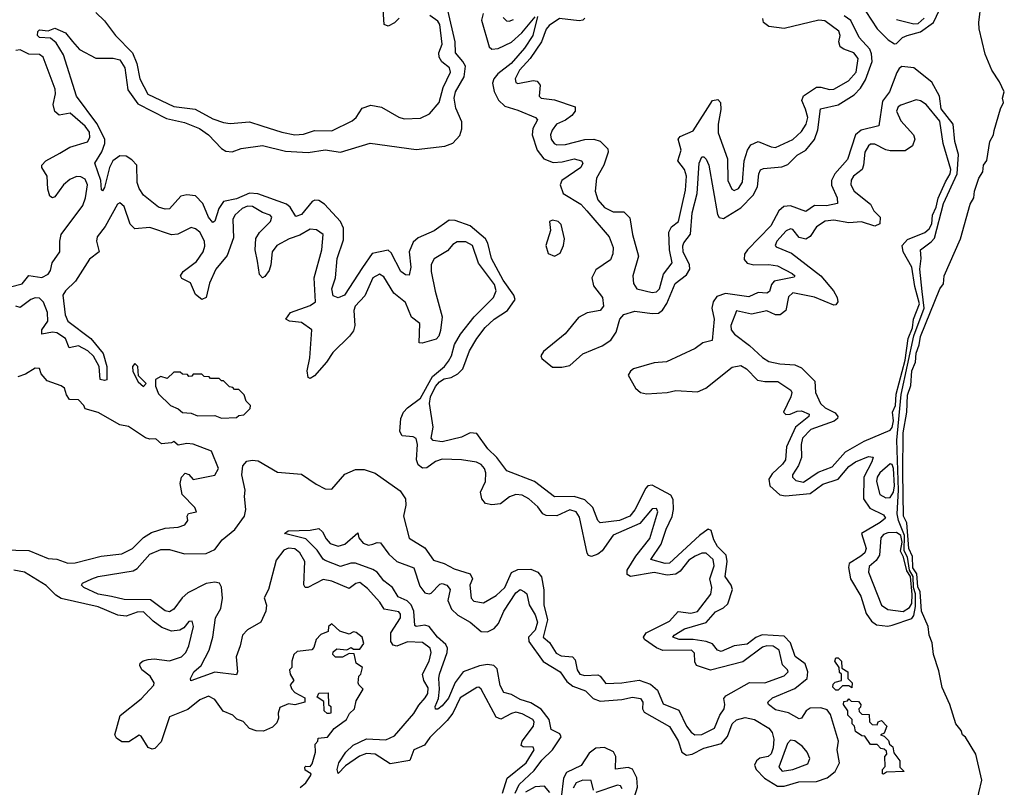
# Model space of a CAD drawing. Extents: x 2494118 to 2687960, y 757339 to 915227.
# Tile 348 of 364: x 2658453 to 2663003, y 882812 to 886357. Entities that reach past the tile are written whole.
import ezdxf

# ---------------------------------------------------------------- set-up
doc = ezdxf.new("R2010")
doc.units = 0

msp = doc.modelspace()

# ---------------------------------------------------------------- linework, layer by layer
at = {"layer": '0CON20XD'}
for points in [[(2662363.3, 886395), (2662416, 886316), (2662466.2, 886265), (2662495, 886246.7), (2662505, 886247.5), (2662532.9, 886275), (2662554.3, 886285), (2662615, 886301.3), (2662674.9, 886345.1), (2662717.3, 886432.7)], [(2662871.8, 882728.2), (2662899.5, 882845), (2662870.8, 882965), (2662824.1, 883044.1), (2662810, 883055), (2662803.8, 883075), (2662779.2, 883105), (2662750.6, 883195), (2662715, 883273.3), (2662700, 883350), (2662675, 883426), (2662669.9, 883479.9), (2662655, 883514.4), (2662651.5, 883555), (2662620.4, 883625), (2662614.5, 883714.5), (2662602.6, 883737.4), (2662598.5, 883798.5), (2662580.9, 883825), (2662578.2, 883878.2), (2662561.8, 883915), (2662552.9, 884032.9), (2662537.5, 884065), (2662534.4, 884264.4), (2662535, 884450), (2662551.9, 884545), (2662555, 884622.5), (2662571.6, 884668.4), (2662575, 884735.7), (2662592, 884775), (2662595, 884817.5), (2662609.1, 884855), (2662615, 884893.8), (2662705, 885114), (2662721.8, 885138.2), (2662725.6, 885175), (2662800, 885345), (2662844.6, 885505), (2662862.1, 885535), (2662865.4, 885565), (2662885.5, 885625), (2662903.1, 885655), (2662906.4, 885685), (2662922.4, 885707.6), (2662935.6, 885795), (2662952.2, 885825), (2662955.6, 885845), (2662984.6, 885945), (2662999.2, 885975), (2662994.3, 885995), (2663002.9, 886025), (2662980.9, 886070.9), (2662944.6, 886124.6), (2662915, 886197.5), (2662886, 886315), (2662884.5, 886345), (2662895.9, 886434.1)], [(2661009.1, 883279.1), (2661067.3, 883257.3), (2661102.8, 883222.8), (2661135, 883210.3), (2661235, 883217.3), (2661285, 883229), (2661321.5, 883221.5), (2661331.8, 883205), (2661331.6, 883175), (2661339, 883159), (2661455, 883092.9), (2661496.1, 883026.1), (2661512.1, 882975), (2661535, 882960.7), (2661560.5, 882965), (2661615, 882993.4), (2661695.4, 883014.6), (2661723.1, 883046.9), (2661745.3, 883105), (2661765.8, 883124.2), (2661805, 883134.1), (2661849.2, 883125), (2661914.7, 883085), (2661930.3, 883065), (2661938, 883035), (2661934.8, 882995), (2661925, 882966.2), (2661912.3, 882955), (2661873.8, 882946.2), (2661857.4, 882935), (2661848.3, 882915), (2661855.7, 882895), (2661895.2, 882855), (2661955, 882816.7), (2661985, 882817.2), (2662052.7, 882837.3), (2662135, 882838.5), (2662183.7, 882856.3), (2662220.8, 882885), (2662241.9, 882925), (2662230.5, 882985), (2662236.3, 883025), (2662199, 883149), (2662185, 883170.2), (2662155, 883178.9), (2662105, 883177.5), (2662086.6, 883165), (2662065, 883131.3), (2662055, 883128.4), (2662005, 883155.7), (2661945, 883169.8), (2661912.7, 883195), (2661909.5, 883205), (2661930.9, 883225), (2662035, 883269), (2662091.8, 883315), (2662094.8, 883345.2), (2662082.8, 883382.8), (2662036.5, 883416.5), (2662015, 883480), (2661985, 883510.6), (2661884.2, 883515.8), (2661855.3, 883504.7), (2661815, 883473.4), (2661755, 883465.7), (2661695, 883439.8), (2661677.5, 883445), (2661655, 883474.1), (2661625.1, 883485.1), (2661565, 883494.1), (2661500, 883495), (2661471.8, 883505), (2661477.5, 883515), (2661525, 883544.1), (2661625, 883573.2), (2661667.8, 883622.2), (2661705, 883641), (2661725, 883659.6), (2661746.5, 883725), (2661741.4, 883745), (2661712.8, 883785), (2661721.8, 883855), (2661717.6, 883885), (2661678.1, 883925), (2661661.2, 883955), (2661648, 883998), (2661635, 884003.6), (2661595, 883975.2), (2661455, 883847.6), (2661435, 883845.5), (2661369.6, 883865), (2661417, 883935), (2661440.2, 884005), (2661467.8, 884062.2), (2661474.3, 884095), (2661472, 884142), (2661462.1, 884162.1), (2661375, 884207.3), (2661356.2, 884203.8), (2661346.6, 884193.4), (2661295, 884093.8), (2661272.3, 884065), (2661225, 884044.2), (2661135, 884034.3), (2661124.6, 884045), (2661102.1, 884105), (2661065, 884140), (2661015, 884155.7), (2660923.6, 884153.6), (2660831.8, 884225), (2660704, 884274), (2660657.8, 884335), (2660616.4, 884375), (2660565, 884446.7), (2660535, 884450), (2660495, 884430), (2660405, 884407.1), (2660363.2, 884413.2), (2660354.3, 884425), (2660364.1, 884475), (2660346.1, 884585), (2660350.9, 884615), (2660375, 884663.8), (2660392.5, 884685), (2660415, 884698), (2660447.1, 884705), (2660478.1, 884721.9), (2660500.7, 884745), (2660531.6, 884828.4), (2660565.2, 884885), (2660604.4, 884935.6), (2660645.4, 884974.6), (2660707.1, 885015), (2660742.9, 885065), (2660736.4, 885085), (2660686.9, 885155), (2660633.2, 885255), (2660616.1, 885325), (2660605.7, 885345), (2660533.9, 885405), (2660465, 885429.8), (2660438, 885432), (2660368.4, 885381.6), (2660295, 885349.8), (2660270.6, 885329.4), (2660253, 885285), (2660260.9, 885215), (2660252.1, 885177.9), (2660235, 885178.8), (2660213.8, 885193.8), (2660170, 885280), (2660155, 885293.5), (2660082.3, 885277.7), (2660037.1, 885212.9), (2659953.8, 885085), (2659925, 885073.1), (2659901.3, 885081.3), (2659894.7, 885115), (2659912, 885165), (2659919.8, 885255), (2659949.4, 885340.6), (2659948.8, 885395), (2659935.5, 885425), (2659861.6, 885505), (2659835, 885522.3), (2659816.3, 885523.7), (2659805, 885517.9), (2659755, 885457.5), (2659728.2, 885448.2), (2659702.3, 885492.3), (2659685.8, 885505.8), (2659553.1, 885553.1), (2659515, 885555.8), (2659455, 885529.5), (2659395, 885517.4), (2659372.4, 885485), (2659355, 885426.2), (2659345, 885420), (2659325, 885445.7), (2659298.9, 885508.9), (2659265, 885543.6), (2659225, 885548.8), (2659198.3, 885541.7), (2659145, 885483.8), (2659125, 885481.8), (2659095, 885490.9), (2659025, 885547.1), (2659005, 885577.5), (2658996.2, 885605), (2658994.2, 885685), (2658970.8, 885710.8), (2658945, 885727.8), (2658915, 885729.3), (2658883.7, 885706.3), (2658867.3, 885675), (2658845, 885582), (2658835, 885566.7), (2658831.2, 885571.2), (2658827.3, 885615), (2658800.8, 885695), (2658832.1, 885747.9), (2658846.1, 885785), (2658845.9, 885805.9), (2658808.7, 885878.7), (2658714.7, 886005), (2658654.6, 886194.6), (2658620.7, 886250.7), (2658595, 886271.8), (2658545, 886274.8), (2658535.5, 886285), (2658536.9, 886303.1), (2658545, 886310), (2658585, 886306.2), (2658615, 886318.8), (2658665, 886296.7), (2658696.4, 886256.4), (2658729.5, 886219.5), (2658805, 886179.2), (2658885, 886179.4), (2658915, 886172.1), (2658939.1, 886135), (2658952.8, 886032.8), (2658999.4, 885969.4), (2659131.8, 885901.8), (2659215, 885883.1), (2659284.1, 885855), (2659325.8, 885825.8), (2659385, 885762.1), (2659405, 885749.6), (2659435, 885747.7), (2659476.8, 885763.2), (2659574.3, 885775.7), (2659680.7, 885750.7), (2659785.6, 885744.4), (2659863.8, 885756.2), (2659935, 885745.3), (2660072.2, 885787.8), (2660285, 885757.9), (2660416.8, 885773.2), (2660455, 885787.5), (2660486.9, 885823.1), (2660496.7, 885853.3), (2660496.2, 885885), (2660468.4, 885948.4), (2660460.7, 885995), (2660466.4, 886025), (2660506.8, 886093.2), (2660512.5, 886142.5), (2660501.2, 886165), (2660466.7, 886205), (2660465.2, 886255), (2660431, 886401)], [(2658805, 886391.2), (2658845, 886351.8), (2658895.9, 886285), (2658973.8, 886205), (2658994.4, 886154.4), (2659007.8, 886085), (2659045, 886013.3), (2659165, 885956), (2659264.4, 885944.4), (2659345, 885900), (2659395, 885881.9), (2659425, 885878.4), (2659515, 885885.3), (2659572.2, 885867.8), (2659665, 885838.1), (2659725, 885826.1), (2659765, 885828.8), (2659815, 885846), (2659895, 885844.8), (2659989.6, 885890.4), (2660007, 885905), (2660035, 885949.1), (2660075, 885963.4), (2660125, 885954), (2660205, 885907.3), (2660229.6, 885899.6), (2660305, 885903.3), (2660347, 885923), (2660390.7, 885975), (2660410.5, 886045), (2660444.4, 886115), (2660438.8, 886135), (2660403.3, 886163.3), (2660390.7, 886185), (2660390.5, 886205), (2660404.5, 886245), (2660394.8, 886335), (2660385, 886350.7), (2660347.5, 886377.5)], [(2660206.1, 886365), (2660185, 886343), (2660155, 886327.8), (2660137.7, 886335), (2660133.3, 886405)], [(2660594.4, 886385.6), (2660586.4, 886355), (2660621.8, 886231.8), (2660635, 886220.6), (2660664.4, 886225), (2660725.7, 886254.3), (2660772.9, 886297.1), (2660835, 886370)], [(2660845, 886372.5), (2660823.7, 886285), (2660785, 886226.4), (2660724, 886155), (2660662.4, 886107.6), (2660643.5, 886085), (2660638.5, 886065), (2660645.9, 886025.9), (2660665.1, 885985.1), (2660695, 885958.1), (2660755, 885939.2), (2660836, 885905), (2660845.4, 885895.5), (2660823.8, 885855), (2660821.7, 885825), (2660844.5, 885755.5), (2660874.8, 885714.8), (2660918.6, 885698.6), (2660959.5, 885700.5), (2661015, 885714.6), (2661049.4, 885705), (2661055.4, 885695), (2661046.2, 885675), (2660958, 885615), (2660950.5, 885595), (2660965, 885554.8), (2661045.6, 885505.6), (2661073.2, 885475), (2661177.5, 885355), (2661194.7, 885305), (2661193.2, 885276.8), (2661182.3, 885247.7), (2661115, 885202.7), (2661096.6, 885165), (2661105, 885128.5), (2661145.4, 885075), (2661150, 885035), (2661135, 885014.7), (2661075, 885003.9), (2661035, 884981.9), (2660974.1, 884905.9), (2660873.2, 884825), (2660861.2, 884805), (2660865, 884793.3), (2660915, 884753.2), (2660957.9, 884752.1), (2660995, 884760.6), (2661055.4, 884814.6), (2661145, 884850.6), (2661185, 884878), (2661209.5, 884915), (2661226.3, 884973.7), (2661245, 884995.3), (2661295, 885011), (2661375, 885000), (2661405, 885001.6), (2661423.9, 885016.1), (2661442.9, 885047), (2661481.3, 885138.7), (2661535, 885179.5), (2661550.4, 885205), (2661548.8, 885225), (2661519.5, 885285), (2661517.6, 885312.4), (2661522.5, 885327.5), (2661552.8, 885367.2), (2661560.4, 885465), (2661583, 885555), (2661593.1, 885695), (2661605, 885723.3), (2661615, 885724), (2661625, 885714), (2661637.1, 885685), (2661677.9, 885458), (2661685, 885444.6), (2661705, 885438.7), (2661785, 885489), (2661842.6, 885547.4), (2661862.4, 885585), (2661867.9, 885645), (2661875.8, 885664.2), (2661889.7, 885670.3), (2661975, 885678.1), (2662001.8, 885688.2), (2662045, 885731.8), (2662085.4, 885754.6), (2662125, 885803.9), (2662141.3, 885848.7), (2662153.9, 885946.1), (2662235, 885964.2), (2662309.7, 886010.3), (2662338.5, 886041.5), (2662360.9, 886079.1), (2662391.5, 886165), (2662389.5, 886199.5), (2662381, 886221), (2662331.5, 886275), (2662293.8, 886353.8), (2662262.5, 886375)], [(2660687.1, 886367.1), (2660702.8, 886352.8), (2660715, 886350), (2660735, 886358.9)], [(2661063.8, 886365), (2661055.5, 886355), (2661037.7, 886352.3), (2660946.7, 886363.3), (2660899.5, 886330.5), (2660886.1, 886313.9), (2660864.2, 886255), (2660811.5, 886178.5), (2660763.3, 886125), (2660743.2, 886085), (2660745, 886068), (2660755, 886062.7), (2660825, 886077.1), (2660844.1, 886074.1), (2660857.7, 886055), (2660853.8, 886005), (2660862.9, 885995), (2660925, 885986.8), (2661020, 885955), (2661019.7, 885935), (2661004.8, 885915), (2660975, 885892.7), (2660933.8, 885875), (2660913.3, 885846.7), (2660906.2, 885825), (2660908.8, 885805), (2660922.5, 885785), (2660935, 885779.5), (2660975, 885781.4), (2661065, 885803.8), (2661105.6, 885805.6), (2661135, 885795.9), (2661170.9, 885760.9), (2661172.3, 885745), (2661151.5, 885685), (2661118.8, 885625), (2661111.5, 885565), (2661123.8, 885525), (2661155, 885490.5), (2661195, 885470.3), (2661245, 885470.7), (2661272.7, 885442.7), (2661284.1, 885365), (2661312.9, 885265), (2661285.8, 885175), (2661289.3, 885139.3), (2661305, 885113.8), (2661375, 885096.9), (2661395, 885100.8), (2661409.5, 885115), (2661428.4, 885181.6), (2661468.4, 885235), (2661455.2, 885295), (2661453.3, 885376.7), (2661465, 885400), (2661496.7, 885425), (2661512.4, 885495), (2661529.4, 885570.6), (2661534.1, 885635), (2661524.8, 885665), (2661494.7, 885705), (2661509.7, 885755), (2661495.3, 885805), (2661505, 885817.6), (2661565, 885843.7), (2661654.6, 885985), (2661679.5, 885989.5), (2661691.3, 885975), (2661693.2, 885943.2), (2661680.9, 885875), (2661680.4, 885835), (2661723.6, 885715), (2661725.4, 885615), (2661743.6, 885575), (2661755, 885567.8), (2661775, 885577.5), (2661792.6, 885607.4), (2661800.2, 885705), (2661815.8, 885754.2), (2661830.9, 885779.1), (2661865, 885794.7), (2661925, 885770), (2661945, 885767.9), (2662025, 885804.8), (2662065, 885840.6), (2662086.5, 885875), (2662094.2, 885905), (2662084.6, 885944.6), (2662067.1, 885985), (2662074.5, 886005.5), (2662135, 886045.7), (2662155, 886046.5), (2662195, 886034.8), (2662215, 886036.9), (2662283.5, 886075), (2662318.8, 886115), (2662327.9, 886177.9), (2662308, 886205), (2662261, 886221), (2662245, 886232.7), (2662238.9, 886255), (2662244.8, 886285), (2662237.9, 886305), (2662172.8, 886352.8), (2662145, 886354.8), (2661985, 886317.4), (2661915, 886325.9), (2661890, 886345), (2661887, 886363)], [(2662505, 886358.8), (2662585, 886337.6), (2662605, 886340.5), (2662633, 886365)], [(2658355, 885109.7), (2658465, 885137.5), (2658495, 885175.5), (2658555, 885166.8), (2658585, 885182.3), (2658595, 885198.9), (2658602.6, 885235), (2658638.7, 885285), (2658638, 885335), (2658644.4, 885365), (2658745, 885498.7), (2658757.7, 885535), (2658765.9, 885595), (2658755, 885620.3), (2658735, 885631.3), (2658715, 885632.9), (2658685, 885620), (2658655.6, 885595), (2658615, 885539.7), (2658604.1, 885534.1), (2658591.7, 885541.7), (2658582.6, 885575), (2658580.6, 885635), (2658554.6, 885675), (2658555.4, 885685), (2658574.2, 885705.8), (2658639, 885741), (2658685, 885768.1), (2658766.1, 885793.9), (2658777.4, 885812.6), (2658775, 885837.9), (2658755, 885866), (2658686, 885926), (2658635, 885916.4), (2658615, 885933.2), (2658607, 885965), (2658618.4, 886015), (2658617, 886037), (2658561.9, 886185), (2658545, 886196.2), (2658495, 886198.1), (2658455, 886218.4), (2658435, 886215.7)], [(2662464.2, 883555.8), (2662485, 883560.3), (2662575, 883591.4), (2662585, 883605.3), (2662592.6, 883647.4), (2662592.2, 883705), (2662583.6, 883735), (2662581.7, 883785), (2662564.2, 883815), (2662555.6, 883875), (2662540, 883905), (2662540.9, 883975), (2662513.6, 884045), (2662508.4, 884075), (2662514.1, 884185), (2662506.1, 884415), (2662525.7, 884625.7), (2662585, 884897.4), (2662632.6, 885025), (2662622.8, 885102.8), (2662612.9, 885205), (2662619.3, 885255), (2662615.2, 885294.8), (2662665, 885330.8), (2662680.9, 885349.1), (2662721.9, 885508.1), (2662784.8, 885645.2), (2662791.9, 885735), (2662774.2, 885795), (2662765.8, 885875), (2662710.4, 885945), (2662703.6, 886005), (2662668.3, 886068.3), (2662585.5, 886135.5), (2662529.2, 886140.8), (2662517.2, 886132.8), (2662506.4, 886113.6), (2662472.5, 886025), (2662439.4, 885980.6), (2662422.7, 885867.3), (2662342.1, 885847.9), (2662315, 885825.4), (2662278.4, 885711.6), (2662219, 885645), (2662204.3, 885615), (2662203.7, 885593.7), (2662230.7, 885535), (2662231.5, 885508.5), (2662181.5, 885498.5), (2662125, 885499.6), (2662085, 885471.8), (2662015, 885497.7), (2661983.8, 885495), (2661961, 885475), (2661924.4, 885405), (2661815.7, 885295), (2661802.7, 885275), (2661800.5, 885250.5), (2661815, 885233.2), (2661845.2, 885225.2), (2661915, 885227.4), (2661955, 885220.2), (2662022.7, 885185), (2662035.4, 885175), (2662031.4, 885168.5), (2661939.5, 885150.5), (2661927, 885135), (2661917.2, 885102.8), (2661905.8, 885095), (2661865, 885097.5), (2661822.2, 885077.8), (2661715, 885092.9), (2661675, 885078.7), (2661657.3, 885055), (2661651.7, 885025), (2661662.8, 884975), (2661652.1, 884875), (2661610, 884865), (2661575, 884838.8), (2661442.5, 884777.5), (2661385, 884773.1), (2661289.4, 884745), (2661275, 884733.6), (2661265.2, 884715), (2661299.1, 884655), (2661321.1, 884635), (2661348.8, 884628.8), (2661444.9, 884635.1), (2661485, 884645.3), (2661585, 884638.9), (2661623.8, 884656.2), (2661745, 884752.5), (2661785, 884759.7), (2661810.8, 884745), (2661863.1, 884693.1), (2661896.2, 884686.2), (2661956.3, 884686.3), (2662016.5, 884646.5), (2662020.9, 884635), (2662016.8, 884615), (2661982.9, 884545), (2661993.4, 884533.4), (2662013.8, 884536.2), (2662045, 884549.5), (2662065, 884550.9), (2662100.4, 884535), (2662100, 884525), (2662038.7, 884475), (2661996.8, 884385), (2661991.4, 884325), (2661977.8, 884305), (2661929.5, 884260.5), (2661914.2, 884235.8), (2661919.4, 884205), (2661965, 884163.1), (2661991.6, 884158.4), (2662105, 884169.1), (2662165, 884212.9), (2662234.6, 884235.4), (2662285, 884293.6), (2662314.9, 884315.1), (2662375, 884340.4), (2662396.3, 884336.3), (2662390.9, 884315), (2662353.8, 884245), (2662351.9, 884145), (2662382.1, 884102.1), (2662445, 884070), (2662453.6, 884055), (2662429.6, 884035), (2662343.3, 883985), (2662364.4, 883915), (2662357.9, 883895), (2662340.3, 883879.7), (2662285.3, 883845), (2662282.2, 883827.8), (2662292.5, 883775), (2662340.6, 883695), (2662364.1, 883614.1), (2662388.9, 883578.9), (2662412.4, 883562.5), (2662464.2, 883555.8)], [(2662075, 884222.1), (2662142.3, 884267.7), (2662207, 884293), (2662268.6, 884361.4), (2662355, 884410.5), (2662475, 884461.6), (2662485, 884474.6), (2662490.4, 884505), (2662486.4, 884545), (2662499.9, 884575), (2662502.6, 884627.4), (2662544.5, 884785), (2662559, 884885), (2662579, 884935), (2662583.5, 884975), (2662610.3, 885045), (2662589.7, 885125), (2662576, 885215), (2662535.6, 885285), (2662531.4, 885315), (2662555, 885342.9), (2662635, 885374.8), (2662655, 885391.2), (2662668.5, 885415), (2662671.3, 885455), (2662687.9, 885492.1), (2662697.1, 885532.9), (2662730.7, 885609.3), (2662753.1, 885645), (2662755.3, 885665), (2662719.8, 885785), (2662705, 885889.1), (2662641.6, 885965), (2662615, 885983.1), (2662595, 885986.9), (2662525, 885963.1), (2662512.5, 885955), (2662504.4, 885935.6), (2662525, 885890), (2662583.8, 885825), (2662589.1, 885805), (2662578.9, 885775), (2662545, 885752.5), (2662475, 885752.3), (2662455, 885756.2), (2662405, 885783.2), (2662385, 885782.2), (2662374.8, 885775.1), (2662358.8, 885745), (2662352.9, 885685), (2662345.3, 885665), (2662306.2, 885635), (2662295, 885616.9), (2662294.3, 885595), (2662309.1, 885565), (2662383.8, 885505), (2662400.6, 885475), (2662429.4, 885445), (2662427.5, 885415), (2662405, 885403.8), (2662343.2, 885423.2), (2662285, 885418.9), (2662215, 885432.2), (2662175, 885426.2), (2662135, 885400.9), (2662105, 885356.5), (2662085, 885343.8), (2662055, 885351.1), (2662025, 885387.8), (2662015, 885392.2), (2661995, 885381.8), (2661951.8, 885335), (2661943.3, 885315), (2661948.7, 885308.7), (2662019, 885279), (2662155.1, 885175.1), (2662212.8, 885105), (2662230, 885075), (2662233.1, 885055), (2662225, 885040.8), (2662215, 885039.4), (2662125, 885076.5), (2662025, 885095.9), (2662005, 885078), (2661993.2, 885015), (2661966.4, 884993.6), (2661945, 884993.7), (2661905, 885013.2), (2661835, 884997.6), (2661765, 885012.5), (2661739.3, 884945), (2661740.7, 884925), (2661755.5, 884905), (2661825, 884852.5), (2661885, 884796.5), (2661915, 884779.3), (2661965, 884767.8), (2662035, 884763.7), (2662065, 884749.2), (2662128, 884688), (2662130, 884635), (2662153.9, 884585), (2662175.3, 884565), (2662221.2, 884541.2), (2662232.9, 884525), (2662231.8, 884515), (2662217, 884503), (2662109.2, 884465), (2662070.9, 884425), (2662064.8, 884395), (2662065.2, 884335), (2662051.1, 884298.9), (2662024.1, 884255), (2662024.8, 884244.8), (2662039.5, 884229.5), (2662075, 884222.1)], [(2659995, 884921.1), (2659976.7, 884895), (2659899.4, 884820.6), (2659870.3, 884775), (2659815, 884711.8), (2659795, 884700.8), (2659786.7, 884705), (2659781.8, 884735), (2659794.4, 884795.6), (2659803.2, 884925), (2659755, 884958.3), (2659700, 884965), (2659682, 884975), (2659705, 885005.3), (2659795, 885037), (2659819.4, 885055), (2659813.8, 885165), (2659849.8, 885295), (2659854.5, 885365), (2659825, 885386.9), (2659795, 885389.7), (2659747.9, 885362.1), (2659698.9, 885345), (2659641.1, 885315), (2659618.9, 885285), (2659613.6, 885225), (2659605, 885198.6), (2659585, 885170.6), (2659575, 885165.7), (2659560.4, 885180.4), (2659551.9, 885241.9), (2659540.4, 885295), (2659543.7, 885346.3), (2659561.6, 885375), (2659612.6, 885425), (2659618.4, 885445), (2659610.6, 885455), (2659575, 885467.7), (2659528.1, 885495), (2659505, 885496.2), (2659480.7, 885485), (2659447.8, 885455), (2659437.5, 885435), (2659440.3, 885349.7), (2659411.1, 885268.9), (2659358.8, 885205), (2659330.1, 885139.9), (2659315.3, 885075), (2659295, 885065.3), (2659265, 885087.9), (2659242.3, 885142.3), (2659201.8, 885161.8), (2659195.4, 885175), (2659208.2, 885195), (2659269.8, 885240.2), (2659300.8, 885285), (2659308.7, 885311.3), (2659307.5, 885335), (2659285, 885376.3), (2659265, 885392.1), (2659245, 885397.8), (2659183.2, 885366.8), (2659155, 885363.7), (2659055, 885397.1), (2658985, 885392.1), (2658963.5, 885413.5), (2658935.4, 885495.4), (2658915, 885512), (2658905, 885506), (2658847.9, 885402.1), (2658811.2, 885355), (2658807.7, 885335), (2658820, 885285), (2658775, 885251.2), (2658710.2, 885149.9), (2658664, 885105), (2658652.5, 885085), (2658662.4, 884995), (2658674.8, 884965), (2658782.3, 884885), (2658839.2, 884815), (2658855.8, 884755.8), (2658855.4, 884694.6), (2658845, 884690.8), (2658825.5, 884695.5), (2658820.2, 884755), (2658793.9, 884803.9), (2658768, 884828.1), (2658725, 884850.5), (2658681.4, 884841.4), (2658664.5, 884885), (2658625, 884911.1), (2658605, 884913.9), (2658554.8, 884904.8), (2658554.8, 884925), (2658582.2, 884965), (2658580.9, 885005), (2658562.9, 885053), (2658545, 885071.5), (2658525, 885072.6), (2658504.9, 885065.1), (2658455, 885028.4), (2658435.6, 885035)], [(2660925, 885264.8), (2660951.2, 885278.8), (2660966, 885315), (2660970.5, 885345), (2660955, 885411.9), (2660941.4, 885425), (2660915, 885432.2), (2660901.9, 885425), (2660906.2, 885383.8), (2660883.8, 885315), (2660895, 885277.5), (2660925, 885264.8)], [(2660683.6, 882785), (2660705.5, 882855), (2660792.6, 882925), (2660830.4, 882985), (2660825, 882997), (2660778.8, 882998.8), (2660770.3, 883005), (2660774.4, 883025), (2660827.2, 883095), (2660829.7, 883115), (2660823.9, 883125), (2660775, 883151.9), (2660745, 883158.4), (2660725, 883153.7), (2660676.5, 883126.5), (2660655, 883135.3), (2660585.5, 883265), (2660575, 883274.3), (2660565, 883273.3), (2660488.4, 883225), (2660454.6, 883155), (2660428.7, 883121.3), (2660348.5, 883041.5), (2660324, 883006), (2660274.7, 882985.3), (2660255, 882935.9), (2660165, 882920.3), (2660095.1, 882965.1), (2660055, 882968.3), (2660023.8, 882956.2), (2659958.8, 882911.2), (2659925, 882876.2), (2659919.5, 882895), (2659926.9, 882925), (2659959.5, 882975), (2659993.3, 883006.7), (2660055, 883036.5), (2660145, 883031.2), (2660185, 883049.8), (2660275, 883152.5), (2660298.1, 883191.8), (2660327.2, 883225), (2660339.5, 883245), (2660340.9, 883270.9), (2660320.4, 883305), (2660314.8, 883335), (2660345.6, 883395), (2660354.7, 883435), (2660350, 883455), (2660315, 883481), (2660245, 883484.6), (2660195, 883464.1), (2660179.2, 883469.2), (2660168.7, 883485), (2660167.6, 883525), (2660212.3, 883595), (2660212.3, 883612.3), (2660205, 883622.5), (2660136.7, 883635), (2660117.1, 883667.1), (2660060.9, 883730.9), (2660025, 883758.4), (2660005.9, 883754.1), (2659975, 883730.8), (2659895, 883764.4), (2659855, 883772), (2659785, 883734.6), (2659772, 883735), (2659766.6, 883746.6), (2659770.6, 883855), (2659747.8, 883895), (2659725, 883912.8), (2659695, 883915.9), (2659673.3, 883906.7), (2659638.1, 883861.9), (2659602.5, 883725), (2659582.6, 883687.4), (2659593.5, 883653.5), (2659590.3, 883625), (2659567.1, 883575), (2659505, 883538.7), (2659482.2, 883515), (2659472.4, 883465), (2659452.9, 883415), (2659459.3, 883345), (2659455, 883331.4), (2659355, 883343.5), (2659244.3, 883304.3), (2659242.5, 883315), (2659257.1, 883345), (2659292, 883375), (2659329, 883445), (2659345.2, 883505), (2659357.8, 883595), (2659381.8, 883638.2), (2659390.7, 883685), (2659385.8, 883735.8), (2659375.8, 883755), (2659355, 883760), (2659315, 883752.7), (2659229.6, 883710.3), (2659203, 883687), (2659165, 883634.6), (2659145, 883623.2), (2659125, 883627.8), (2659057.8, 883677.8), (2658935, 883680), (2658877.1, 883692.9), (2658815, 883704.8), (2658748.8, 883735), (2658738.8, 883745), (2658743.8, 883755), (2658785.7, 883775), (2658815, 883785.2), (2658977.9, 883812.1), (2658995, 883822.1), (2659055, 883888.2), (2659105, 883911), (2659145, 883910.2), (2659215, 883890.5), (2659315, 883892.7), (2659355, 883910.4), (2659388.7, 883955), (2659446.7, 884003.3), (2659492.1, 884065), (2659498.1, 884095), (2659492, 884155), (2659495.4, 884185), (2659479, 884255), (2659483.8, 884296.2), (2659502, 884318), (2659527.1, 884322.9), (2659555, 884319.4), (2659645, 884267.1), (2659755, 884258.4), (2659822.8, 884212.8), (2659865, 884190.3), (2659895, 884188.8), (2659955, 884258.8), (2660005, 884280), (2660045, 884280.5), (2660095, 884262.7), (2660211.1, 884181), (2660236.4, 884145), (2660237.8, 884115), (2660225.9, 884065), (2660252.9, 883962.9), (2660325, 883918.8), (2660365, 883861.6), (2660415, 883845.2), (2660460.5, 883820.5), (2660535, 883798.7), (2660545.6, 883775), (2660533.3, 883745), (2660539.1, 883685), (2660551.1, 883671.1), (2660596.6, 883663.4), (2660655, 883697.8), (2660695.4, 883735), (2660725, 883803.6), (2660755, 883817.6), (2660815, 883819.1), (2660846.8, 883805), (2660863.9, 883783.9), (2660875.4, 883724.6), (2660874.8, 883655), (2660891.6, 883585), (2660872.2, 883505), (2660901, 883481), (2660932, 883432), (2660955, 883418.7), (2661007.5, 883415), (2661020.4, 883400.4), (2661029, 883355), (2661041.8, 883335), (2661065, 883327.9), (2661125, 883331.4), (2661135.9, 883325.9), (2661161, 883291), (2661235, 883294.4), (2661315, 883306.5), (2661368.2, 883288.2), (2661400.5, 883260.5), (2661427, 883197), (2661498.4, 883168.4), (2661534.8, 883095), (2661556.4, 883066.5), (2661573.1, 883055), (2661605, 883056.4), (2661664.2, 883085.8), (2661688.6, 883145), (2661707.9, 883175), (2661712, 883195), (2661707.4, 883222.6), (2661715.6, 883235), (2661825, 883295.8), (2661896.1, 883293.9), (2661985, 883327.3), (2662004.4, 883345), (2662001.4, 883355), (2661977.7, 883377.6), (2661961.8, 883445), (2661935, 883463.7), (2661905, 883466), (2661885, 883459.8), (2661795, 883392.3), (2661645, 883353.2), (2661580, 883375), (2661572, 883392), (2661571.8, 883431.8), (2661557.9, 883445), (2661425, 883444), (2661396.3, 883456.4), (2661340, 883495), (2661335.8, 883505), (2661347.2, 883525), (2661455, 883579.2), (2661495, 883623.4), (2661555, 883616.2), (2661585, 883624.4), (2661646, 883704), (2661651.9, 883735), (2661641.5, 883775), (2661661.6, 883835), (2661657.2, 883865), (2661625, 883894), (2661605, 883893.6), (2661575, 883880.3), (2661545, 883860.4), (2661505, 883810), (2661484.2, 883795.8), (2661445, 883791.5), (2661385, 883803.8), (2661275, 883786), (2661259.4, 883795), (2661259.6, 883815), (2661299.7, 883880.3), (2661365, 883961.8), (2661402.1, 884085), (2661395, 884100.5), (2661375, 884098.2), (2661319, 884031), (2661195, 883976.9), (2661145, 883903.9), (2661125, 883888.8), (2661095, 883878.5), (2661082, 883882), (2661075, 883893.5), (2661040.4, 884060.4), (2661025, 884084), (2660995, 884092.9), (2660935, 884065.8), (2660885, 884066.7), (2660870.4, 884075), (2660847.8, 884107.8), (2660805, 884145.2), (2660775, 884161.2), (2660745, 884164.1), (2660716.3, 884153.7), (2660675, 884120.7), (2660635, 884117), (2660605, 884123.5), (2660588.8, 884145), (2660582.8, 884175), (2660605.8, 884224.2), (2660607.1, 884265), (2660601.4, 884285), (2660585, 884303.6), (2660563.7, 884313.7), (2660495, 884324.9), (2660405, 884327.2), (2660375, 884316.7), (2660335, 884288.1), (2660315, 884285.9), (2660295, 884301.3), (2660286.3, 884325), (2660291.3, 884395), (2660285, 884423.3), (2660270.5, 884430.5), (2660221.1, 884435), (2660210, 884455), (2660214.4, 884515), (2660226.5, 884545), (2660244.6, 884565), (2660305, 884608.8), (2660361, 884709), (2660415.3, 884755), (2660435, 884780.4), (2660448.8, 884805), (2660462.6, 884857.4), (2660490, 884905), (2660553.8, 884985), (2660642.8, 885075), (2660654, 885105), (2660646.4, 885135), (2660573.2, 885233.2), (2660545, 885314.3), (2660515, 885331.8), (2660475, 885331.5), (2660455, 885319.4), (2660429.5, 885290.5), (2660367.6, 885252.4), (2660353.9, 885226.1), (2660354, 885195), (2660373.3, 885103.3), (2660405.3, 884985), (2660397.8, 884922.2), (2660389.1, 884895), (2660378.2, 884881.8), (2660313.3, 884863.3), (2660298.6, 884865), (2660302.1, 884955), (2660263.1, 884983.1), (2660235, 885050.7), (2660181.5, 885095), (2660135, 885170), (2660115, 885182), (2660084.3, 885165), (2660048.1, 885081.9), (2660002.5, 885035), (2659996.7, 885015), (2660001.2, 884945), (2659995, 884921.1)], [(2658915, 884486), (2658815, 884543.3), (2658755, 884560), (2658750, 884575), (2658725, 884601.2), (2658683.4, 884603.4), (2658668.8, 884625), (2658660, 884655), (2658645, 884666.2), (2658579.4, 884689.4), (2658552.5, 884722.5), (2658545, 884746.7), (2658525, 884748.6), (2658479.8, 884720.2), (2658445, 884707.5)], [(2659025, 884663.8), (2659037, 884677), (2659002.5, 884712.5), (2658998.8, 884755), (2658985, 884770), (2658973.8, 884755), (2658975, 884732.5), (2659000, 884685), (2659025, 884663.8)], [(2659385, 884517.5), (2659455, 884520), (2659465, 884530), (2659488.3, 884531.7), (2659518.3, 884561.7), (2659520, 884575), (2659500, 884595), (2659490, 884625), (2659465, 884650), (2659445, 884650), (2659438.3, 884658.3), (2659421.7, 884661.7), (2659395, 884690), (2659385, 884690), (2659375, 884700), (2659335, 884700), (2659328.3, 884708.3), (2659305, 884710), (2659295, 884720), (2659255, 884720), (2659248.3, 884711.7), (2659235, 884710), (2659228.3, 884718.3), (2659205, 884720), (2659195, 884730), (2659165, 884730), (2659135, 884700), (2659105, 884710), (2659080, 884695), (2659080, 884665), (2659095, 884630), (2659150, 884575), (2659185, 884560), (2659205, 884542.5), (2659245, 884540), (2659275, 884527.5), (2659355, 884530), (2659385, 884517.5)], [(2658375, 883908.5), (2658495.3, 883905.3), (2658585, 883868.2), (2658625, 883865.4), (2658675, 883847.8), (2658708.6, 883848.5), (2658829.7, 883880.3), (2658925, 883890.4), (2658974.6, 883915), (2659024.6, 883965.4), (2659061.5, 883988.5), (2659125, 884009.3), (2659185, 884013.1), (2659216.7, 884025), (2659230, 884045), (2659227.5, 884065), (2659233.6, 884076.4), (2659270, 884085), (2659262.5, 884105), (2659203.3, 884165), (2659193.8, 884215), (2659200, 884245), (2659217, 884263), (2659235, 884257.5), (2659255, 884233.3), (2659355, 884253.8), (2659371.2, 884285), (2659340, 884365), (2659255, 884397.5), (2659225, 884400), (2659185, 884392.5), (2659165, 884410), (2659155, 884402.5), (2659108.3, 884398.3), (2659081.7, 884421.7), (2659055, 884420), (2659035, 884426.7), (2658955, 884478.8), (2658915, 884486)], [(2662455, 884149.1), (2662475, 884151), (2662490.2, 884175), (2662495.2, 884205), (2662491.3, 884285), (2662485, 884303.2), (2662475, 884306.3), (2662427.8, 884265), (2662414.8, 884245), (2662411.7, 884225), (2662428.2, 884165), (2662455, 884149.1)], [(2660742.7, 882785), (2660761.1, 882825), (2660830.1, 882889.9), (2660865, 882938.1), (2660915.6, 882985), (2660954.5, 883045), (2660948.7, 883058.7), (2660908.7, 883078.7), (2660898.9, 883125), (2660862.6, 883172.6), (2660815, 883202.7), (2660765, 883217.1), (2660725, 883240.3), (2660689.6, 883249.5), (2660672.6, 883282.6), (2660659.9, 883359.9), (2660644.3, 883374.3), (2660615, 883379), (2660577, 883373), (2660502.3, 883345), (2660464.5, 883295.5), (2660435, 883223.2), (2660405, 883187.8), (2660385, 883172.9), (2660375, 883173.3), (2660372.9, 883185), (2660388.1, 883221.9), (2660393.6, 883265), (2660389.3, 883315), (2660393.5, 883335), (2660429, 883435), (2660429.3, 883455), (2660422, 883472), (2660383, 883505), (2660345, 883554.8), (2660325, 883560.5), (2660285.4, 883555.4), (2660279.2, 883559.2), (2660273.9, 883625), (2660262.2, 883655), (2660242.8, 883672.8), (2660201.7, 883691.7), (2660175.5, 883735.5), (2660135, 883766.1), (2660105.1, 883805.1), (2660085, 883818.4), (2660005, 883847), (2659982.9, 883847.1), (2659935, 883832.5), (2659865, 883860), (2659855, 883865.8), (2659828.1, 883908.1), (2659775, 883959.4), (2659676.7, 883985), (2659693.6, 883996.4), (2659795, 883999.1), (2659835, 884007.5), (2659852.2, 883992.2), (2659869.1, 883959.1), (2659888.1, 883938.1), (2659925, 883925.7), (2659955.6, 883934.4), (2660015, 883987.5), (2660020.6, 883965), (2660040.2, 883940.2), (2660065, 883930.3), (2660085, 883934.7), (2660105, 883942.1), (2660120.5, 883940.5), (2660158.7, 883888.7), (2660195, 883855.2), (2660274.6, 883825), (2660301.6, 883741.6), (2660325, 883710.5), (2660344.7, 883705.3), (2660355, 883709.3), (2660395, 883750.4), (2660405, 883752.9), (2660426.9, 883745), (2660442.5, 883725), (2660431.2, 883675), (2660448.6, 883635), (2660477.1, 883607.1), (2660535, 883574.8), (2660585, 883531.7), (2660615, 883529.8), (2660645, 883545.2), (2660665, 883569.2), (2660689.5, 883625), (2660745, 883709.6), (2660765, 883725.4), (2660785, 883714.4), (2660796.2, 883705), (2660807.4, 883655), (2660835, 883608.4), (2660846.1, 883575), (2660835, 883537.7), (2660804.2, 883505), (2660806.1, 883485), (2660872.5, 883392.5), (2660950.3, 883345), (2660980.7, 883300.7), (2661009.1, 883279.1)], [(2662535, 883623.4), (2662565, 883642.7), (2662575, 883661.2), (2662577, 883703), (2662568.7, 883785), (2662552.4, 883812.4), (2662537.6, 883875), (2662523.3, 883903.3), (2662530.8, 883945), (2662525.4, 883975.4), (2662505, 883988.6), (2662465, 883987.7), (2662445, 883980.2), (2662431.9, 883965), (2662425.8, 883885), (2662410.6, 883859.4), (2662378.7, 883831.3), (2662374.7, 883805), (2662435, 883653.3), (2662465, 883633.5), (2662535, 883623.4)], [(2659749.2, 882810.8), (2659775, 882833.3), (2659797.5, 882865), (2659800, 882875), (2659771.7, 882891.7), (2659770, 882905), (2659775, 882910), (2659795, 882907.5), (2659805, 882920), (2659820, 882975), (2659818.3, 883011.7), (2659830, 883025), (2659831.7, 883038.3), (2659875, 883043.3), (2659906.1, 883083.9), (2659962.5, 883125), (2659977, 883153), (2660000, 883175), (2660008.3, 883211.7), (2660040, 883265), (2660020, 883285), (2660017.5, 883295), (2660020, 883325), (2660030, 883335), (2660037.5, 883365), (2660007.5, 883385), (2659998.3, 883428.3), (2659975, 883430), (2659945, 883412.5), (2659913, 883413), (2659900, 883425), (2659901.7, 883438.3), (2659918.3, 883451.7), (2659965, 883447.5), (2659985, 883457.5), (2659995, 883450), (2660025, 883450), (2660043, 883477), (2660036.2, 883506.2), (2660007, 883527), (2659995, 883530), (2659975, 883520), (2659933, 883533), (2659895, 883567.5), (2659880, 883555), (2659878.3, 883531.7), (2659845, 883517.5), (2659822.5, 883495), (2659811.7, 883458.3), (2659802.5, 883447.5), (2659735, 883440), (2659720, 883425), (2659710, 883395), (2659710, 883365), (2659700, 883355), (2659702.5, 883335), (2659720, 883305), (2659702.5, 883285), (2659710, 883265), (2659725, 883250), (2659770, 883225), (2659770, 883205), (2659725, 883192.5), (2659695, 883197.5), (2659655, 883180), (2659647.5, 883155), (2659649.3, 883130.7), (2659640.7, 883109.3), (2659620.7, 883089.3), (2659579.3, 883070.7), (2659545, 883073.3), (2659514.3, 883084.3), (2659485, 883116.7), (2659456.4, 883126.4), (2659437.5, 883145), (2659393.9, 883163.9), (2659355, 883217.5), (2659325, 883232.5), (2659285, 883216), (2659229.2, 883170.8), (2659145, 883136.9), (2659107.3, 883022.7), (2659078, 882992), (2659065, 882988.6), (2659046.3, 882996.3), (2659015, 883048), (2659005, 883052.5), (2658957.6, 883022.4), (2658925, 883021.5), (2658899.6, 883039.6), (2658893.3, 883055), (2658917, 883143), (2659015, 883220), (2659073.3, 883283.3), (2659074.4, 883295), (2659056.2, 883325), (2659017.1, 883355), (2659008, 883375), (2659010, 883385), (2659023.2, 883396.8), (2659047.3, 883402.7), (2659075, 883405.4), (2659145, 883395.5), (2659200.8, 883415), (2659220, 883435), (2659233.8, 883465), (2659255.7, 883555), (2659249.2, 883579.2), (2659235, 883578), (2659211.2, 883548.8), (2659192.9, 883537.1), (2659155, 883533.4), (2659110.3, 883550.3), (2659069.6, 883579.5), (2659025, 883622.7), (2658995, 883620.9), (2658945, 883601.9), (2658906.4, 883606.4), (2658815.7, 883645), (2658644.2, 883684.2), (2658619.7, 883699.7), (2658575, 883743.7), (2658475, 883806.5), (2658425.7, 883814.3)], [(2662235, 883260), (2662225, 883260), (2662210, 883275), (2662211.7, 883288.3), (2662221.7, 883298.3), (2662250, 883305), (2662250, 883335), (2662241.7, 883341.7), (2662240, 883365), (2662220, 883395), (2662225, 883410), (2662235, 883410), (2662250, 883395), (2662251.7, 883361.7), (2662280, 883345), (2662280, 883315), (2662300, 883295), (2662298.3, 883271.7), (2662285, 883280), (2662255, 883280), (2662235, 883260)], [(2659885, 883152.5), (2659873, 883153), (2659860, 883165), (2659858.3, 883208.3), (2659828.3, 883228.3), (2659835, 883247.5), (2659878.3, 883248.3), (2659880, 883195), (2659890, 883185), (2659890, 883155), (2659885, 883152.5)], [(2662445, 882872.5), (2662440, 882875), (2662440, 882895), (2662451.7, 882908.3), (2662450, 882955), (2662460, 882965), (2662458.3, 882978.3), (2662448.3, 882988.3), (2662431.7, 882991.7), (2662415, 883010), (2662385, 883010), (2662358.3, 883048.3), (2662345, 883050), (2662315, 883070), (2662310, 883095), (2662300, 883105), (2662300, 883125), (2662280, 883145), (2662280, 883165), (2662260, 883195), (2662261.7, 883208.3), (2662278.3, 883211.7), (2662285, 883220), (2662295, 883210), (2662328.3, 883208.3), (2662340, 883195), (2662338.3, 883181.7), (2662330, 883175), (2662331.7, 883161.7), (2662345, 883150), (2662378.3, 883148.3), (2662380, 883115), (2662391.7, 883101.7), (2662415, 883100), (2662420, 883115), (2662435, 883120), (2662460, 883095), (2662448.3, 883061.7), (2662430, 883055), (2662448.3, 883048.3), (2662468.3, 883028.3), (2662471.7, 883011.7), (2662488.3, 882998.3), (2662491.7, 882971.7), (2662520, 882935), (2662520, 882905), (2662540, 882885), (2662458.3, 882881.7), (2662445, 882872.5)], [(2661976.9, 882886.9), (2662025, 882894.4), (2662095, 882920), (2662103.5, 882945), (2662091.5, 882975), (2662070.7, 883000.7), (2662035, 883026), (2662015, 883029.8), (2662001.2, 883015), (2661960.4, 882905), (2661976.9, 882886.9)], [(2661286.4, 882743.6), (2661307.7, 882812.3), (2661305.3, 882855.2), (2661285, 882895.2), (2661265, 882903), (2661206.4, 882896.4), (2661208.4, 882955), (2661196.2, 882976.2), (2661155, 882996.5), (2661115, 882992.9), (2661085, 882970.5), (2661047.1, 882912.9), (2660979.5, 882880.5), (2660966.2, 882855), (2660955, 882764.5)], [(2661105, 882798.6), (2661093, 882843), (2661055, 882844.4), (2661025, 882832.9), (2661011.3, 882808.6)], [(2660902.3, 882787.7), (2660877.5, 882817.5), (2660835, 882814.8), (2660790.2, 882789.8)], [(2661236.5, 882805), (2661229.4, 882819.4), (2661215, 882822), (2661115, 882787.7)]]:
    msp.add_lwpolyline(points, dxfattribs=at)

doc.saveas('drawing.dxf')
